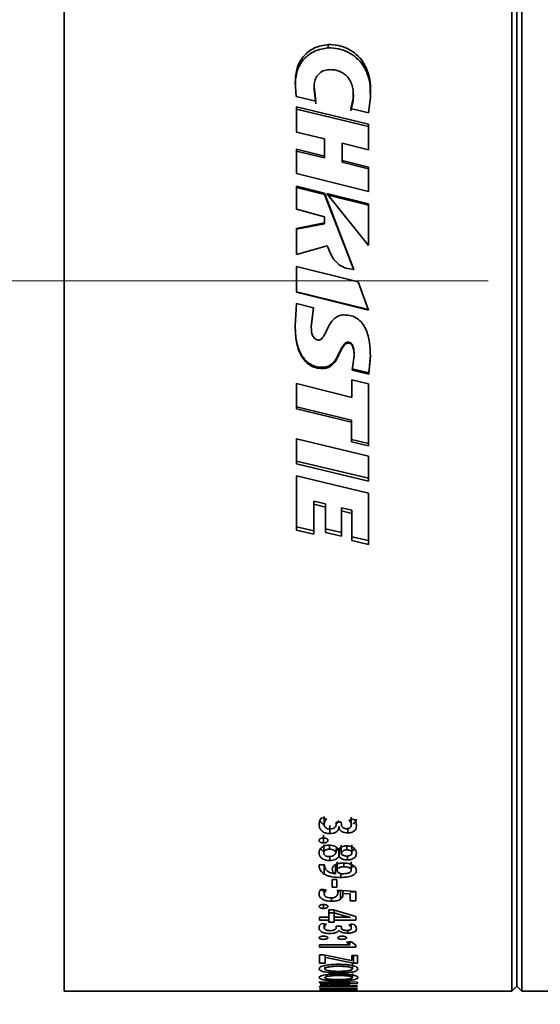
# Model space of a CAD drawing. Header units: millimetres. Extents: x 0 to 1118, y 0 to 864.
# Tile 271 of 339: x 609 to 622, y 709 to 733. Entities that reach past the tile are written whole.
import ezdxf

# ---------------------------------------------------------------- set-up
doc = ezdxf.new("R2010")
doc.units = ezdxf.units.MM
doc.styles.add('SLDTEXTSTYLE0', font='TXT', dxfattribs={"width": 0.605})
doc.dimstyles.new('SLDDIMSTYLE1', dxfattribs={"dimtxt": 3.175, "dimasz": 4.572, "dimexe": 0, "dimexo": 0.0625, "dimgap": 0.79375, "dimtad": 0, "dimtih": 1, "dimtoh": 1, "dimdec": 1, "dimlfac": 4, "dimrnd": 1e-09, "dimzin": 4, "dimdsep": 46, "dimtxsty": 'SLDTEXTSTYLE0', "dimsah": 1, "dimcen": 0.09, "dimadec": 0, "dimazin": 1, "dimtfac": 1, "dimtofl": 0, "dimtmove": 0, "dimatfit": 3, "dimfxl": 1, "dimfrac": 2, "dimtolj": 1, "dimtzin": 12, "dimarcsym": 0})

# ---------------------------------------------------------------- blocks, each defined once
blk = doc.blocks.new('_D_17')
at = {"color": 7, "linetype": 'Continuous', "lineweight": 0}
for p, q in [((688.238, 798.934), (558.151, 798.934)), ((559.751, 798.934), (559.751, 732.534)), ((560.963, 731.806), (559.872, 731.806)), ((559.872, 731.806), (559.872, 726.934)), ((569.452, 731.806), (570.544, 731.806)), ((570.544, 731.806), (570.544, 726.934)), ((559.872, 726.934), (560.963, 726.934)), ((570.544, 726.934), (569.452, 726.934)), ((559.751, 654.934), (559.751, 721.333)), ((688.238, 654.934), (558.151, 654.934))]:
    blk.add_line(p, q, dxfattribs=at)
at = {"color": 7, "linetype": 'Continuous', "lineweight": 18}
for points in [[(559.751, 798.934), (558.989, 794.362), (560.513, 794.362)], [(559.751, 654.934), (560.513, 659.506), (558.989, 659.506)]]:
    blk.add_solid(points, dxfattribs=at)
at = {"color": 7, "linetype": 'Continuous', "lineweight": 18, "char_height": 3.175, "attachment_point": 1, "style": 'SLDTEXTSTYLE0'}
for s, insert in [('576.0', (547.867, 731.026)), ('22.7', (560.963, 731.026)), ('2 PLACES', (549.324, 725.426))]:
    blk.add_mtext(s, dxfattribs=dict(at, insert=insert))
blk = doc.blocks.new('_D_18')
at = {"color": 7, "linetype": 'Continuous', "lineweight": 0}
for p, q in [((620.925, 726.934), (593.076, 726.934)), ((594.676, 726.934), (594.676, 694.098)), ((595.888, 693.37), (594.797, 693.37)), ((594.797, 693.37), (594.797, 688.497)), ((604.377, 693.37), (605.469, 693.37)), ((605.469, 693.37), (605.469, 688.497)), ((594.797, 688.497), (595.888, 688.497)), ((605.469, 688.497), (604.377, 688.497)), ((594.676, 654.934), (594.676, 687.77)), ((688.238, 654.934), (593.076, 654.934))]:
    blk.add_line(p, q, dxfattribs=at)
at = {"color": 7, "linetype": 'Continuous', "lineweight": 18}
for points in [[(594.676, 726.934), (593.914, 722.362), (595.438, 722.362)], [(594.676, 654.934), (595.438, 659.506), (593.914, 659.506)]]:
    blk.add_solid(points, dxfattribs=at)
at = {"color": 7, "linetype": 'Continuous', "lineweight": 18, "char_height": 3.175, "attachment_point": 1, "style": 'SLDTEXTSTYLE0'}
for s, insert in [('288.0', (582.792, 692.59)), ('11.3', (595.888, 692.59))]:
    blk.add_mtext(s, dxfattribs=dict(at, insert=insert))

msp = doc.modelspace()

# ---------------------------------------------------------------- linework, layer by layer
at = {"color": 7, "linetype": 'Continuous', "lineweight": 35}
for p, q in [((610.5508, 709.5587), (610.5508, 744.3087)), ((621.5008, 709.5587), (621.5008, 744.3087)), ((621.6258, 709.6837), (621.6258, 744.1837)), ((621.7508, 709.5587), (621.7508, 744.3087)), ((617.0125, 732.7155), (617.0125, 732.6323)), ((616.2266, 731.4424), (616.2056, 731.802)), ((616.6648, 731.6806), (616.7061, 731.3269)), ((616.6648, 731.6806), (616.6648, 731.6123)), ((616.7061, 731.3269), (616.2266, 731.4424)), ((616.6648, 731.6123), (616.7061, 731.2637)), ((617.6234, 731.3276), (617.6182, 731.4234)), ((617.6283, 731.4241), (617.6283, 731.4896)), ((616.2385, 731.1915), (617.9992, 730.7624)), ((616.2385, 730.5716), (616.2385, 731.1915)), ((617.5615, 731.1489), (617.6234, 731.3917)), ((617.5615, 731.0882), (617.6234, 731.3276)), ((617.6234, 731.3917), (617.6234, 731.3276)), ((618.0417, 731.3587), (617.9944, 731.0392)), ((616.2385, 731.1302), (617.9992, 730.7073)), ((617.9944, 731.0392), (617.5615, 731.1489)), ((617.9992, 730.1395), (617.9992, 730.7624)), ((616.9248, 730.402), (616.2385, 730.5716)), ((616.9249, 729.9837), (616.9248, 730.402)), ((617.3568, 729.8773), (617.3568, 730.3016)), ((617.9992, 730.1395), (617.3568, 730.3016)), ((616.2385, 730.149), (616.9249, 729.9837)), ((616.2385, 729.5542), (616.2385, 730.149)), ((616.2385, 730.1028), (616.9249, 729.9398)), ((616.9249, 729.9837), (616.9249, 729.9398)), ((617.3568, 729.8773), (617.9992, 729.7144)), ((617.3568, 729.8773), (617.3568, 729.835)), ((617.3568, 729.835), (617.9992, 729.6744)), ((617.9992, 729.1139), (616.2385, 729.5542)), ((617.9992, 729.1139), (617.9992, 729.7144)), ((616.2385, 729.2473), (616.9226, 729.0777)), ((616.2385, 728.6821), (616.2385, 729.2473)), ((616.2385, 729.214), (616.9226, 729.0469)), ((616.9226, 729.0777), (617.6348, 727.2077)), ((616.9226, 729.0777), (616.9226, 729.0469)), ((616.9226, 729.0469), (617.6348, 727.2038)), ((616.9764, 729.0668), (617.9992, 728.8119)), ((617.9992, 727.7993), (616.9764, 729.0668)), ((616.9764, 729.0361), (617.9992, 728.7849)), ((617.9992, 727.7993), (617.9992, 728.8119)), ((616.9248, 728.4968), (616.2385, 728.6821)), ((616.2385, 728.2134), (616.9248, 728.35)), ((616.2385, 728.195), (616.9248, 728.3296)), ((616.9248, 728.35), (616.9248, 728.4968)), ((616.9248, 728.35), (616.9248, 728.3296)), ((616.2385, 727.5769), (616.2385, 728.2134)), ((616.9902, 727.7862), (616.2385, 727.5769)), ((616.2385, 727.2855), (617.7426, 726.9087)), ((616.2385, 726.6584), (616.2385, 727.2855)), ((616.2385, 727.2805), (617.5129, 726.9658)), ((617.6348, 727.2077), (617.4414, 727.2436)), ((617.7426, 726.9087), (617.9989, 726.2173)), ((617.9983, 726.2276), (616.2385, 726.6624)), ((617.9983, 726.2173), (616.2385, 726.6584)), ((616.2036, 725.8296), (616.2403, 726.3742)), ((616.2403, 726.3742), (616.6485, 726.2726)), ((616.6485, 726.2821), (616.5966, 725.8118)), ((616.6485, 726.2726), (616.5966, 725.7954)), ((617.9989, 726.2276), (617.9983, 726.2276)), ((617.9989, 726.2173), (617.9983, 726.2173)), ((616.5966, 725.7954), (616.5966, 725.8118)), ((617.4995, 725.4112), (617.4995, 725.4331)), ((617.5976, 724.7462), (617.6444, 725.0956)), ((617.6444, 725.0956), (617.6444, 725.122)), ((618.0428, 725.118), (618.0038, 724.6788)), ((618.0428, 725.0915), (618.0038, 724.6459)), ((616.8724, 724.7863), (616.8724, 724.8172)), ((618.0038, 724.6788), (617.5976, 724.7777)), ((618.0038, 724.6459), (617.5976, 724.7462)), ((618.0038, 724.6459), (618.0038, 724.6788)), ((617.5858, 724.5137), (617.9992, 724.4111)), ((617.5858, 724.0791), (617.5858, 724.5137)), ((616.2385, 723.8033), (616.2385, 724.4222)), ((616.2385, 724.4222), (617.5858, 724.0791)), ((617.9992, 722.8932), (617.9992, 724.4111)), ((617.5854, 723.5219), (616.2385, 723.8484)), ((617.5854, 723.4721), (616.2385, 723.8033)), ((617.5854, 723.5219), (617.5854, 723.4721)), ((617.5854, 722.9939), (617.5854, 723.4721)), ((616.2385, 723.069), (617.9992, 722.6403)), ((616.2385, 722.4602), (616.2385, 723.069)), ((617.9992, 722.9514), (617.5854, 723.0506)), ((617.9992, 722.8932), (617.5854, 722.9939)), ((617.9985, 722.1057), (616.2385, 722.5245)), ((617.9992, 722.0352), (617.9992, 722.6403)), ((617.9985, 722.0352), (616.2385, 722.4602)), ((616.2385, 722.1644), (617.9992, 721.7416)), ((616.2385, 720.8309), (616.2385, 722.1644)), ((617.9985, 722.0352), (617.9985, 722.1057)), ((617.9992, 722.1057), (617.9985, 722.1057)), ((617.9992, 722.0352), (617.9985, 722.0352)), ((616.9427, 721.4773), (616.6587, 721.5449)), ((616.6587, 721.4662), (616.6587, 721.5449)), ((617.9992, 720.4854), (617.9992, 721.7416)), ((616.6587, 720.7324), (616.6587, 721.4662)), ((616.9427, 721.3977), (616.6587, 721.4662)), ((616.9427, 721.3977), (616.9427, 721.4773)), ((616.9427, 720.7792), (616.9427, 721.3977)), ((617.5871, 721.3263), (617.3393, 721.3838)), ((617.3393, 721.3028), (617.3393, 721.3838)), ((617.3393, 720.6864), (617.3393, 721.3028)), ((617.5871, 721.2445), (617.3393, 721.3028)), ((617.5871, 721.2445), (617.5871, 721.3263)), ((617.5871, 720.5814), (617.5871, 721.2445)), ((616.6587, 720.8216), (616.2385, 720.9187)), ((616.6587, 720.7324), (616.2385, 720.8309)), ((617.3393, 720.7763), (616.9427, 720.8678)), ((617.3393, 720.6864), (616.9427, 720.7792)), ((617.9992, 720.5782), (617.5871, 720.6728)), ((617.9992, 720.4854), (617.5871, 720.5814)), ((616.9144, 713.8295), (616.9144, 713.6382)), ((616.9696, 713.7699), (616.8465, 713.7951)), ((617.051, 713.6068), (617.051, 713.4122)), ((617.3327, 713.6937), (617.2092, 713.6937)), ((617.2092, 713.6432), (617.2092, 713.6937)), ((617.2765, 713.5872), (617.2765, 713.5364)), ((617.3329, 713.6449), (617.3327, 713.6937)), ((617.6383, 713.7659), (617.5186, 713.7409)), ((617.5767, 713.8143), (617.5767, 713.6228)), ((616.8961, 713.3816), (616.8961, 713.1837)), ((617.2738, 713.5841), (617.2738, 713.5364)), ((617.2738, 713.5364), (617.2765, 713.5364)), ((617.4904, 713.5338), (617.4904, 713.4281)), ((616.9017, 712.938), (616.9017, 713.1394)), ((617.0462, 713.0298), (617.0462, 713.1269)), ((617.3282, 712.9282), (617.3282, 713.1297)), ((617.4685, 713.0153), (617.4685, 713.1119)), ((617.5894, 712.938), (617.5894, 713.1394)), ((617.2031, 712.9488), (617.2031, 713.0494)), ((617.2634, 713.0301), (617.2593, 713.0302)), ((617.2745, 713.05), (617.2745, 712.8473)), ((617.2786, 713.0501), (617.3118, 713.0206)), ((617.2786, 713.0501), (617.2786, 712.8474)), ((616.9233, 712.6491), (616.7901, 712.6492)), ((616.7901, 712.6492), (616.7929, 712.5925)), ((616.915, 712.6289), (616.915, 712.42)), ((616.9218, 712.6491), (616.9218, 712.634)), ((616.9261, 712.5972), (616.9233, 712.6491)), ((617.049, 712.8538), (617.049, 712.753)), ((617.1872, 712.6396), (617.1872, 712.431)), ((617.2313, 712.5163), (617.2313, 712.7237)), ((617.2745, 712.8473), (617.2786, 712.8474)), ((617.3939, 712.6005), (617.3939, 712.6925)), ((617.4808, 712.8631), (617.4808, 712.7684)), ((617.5771, 712.5164), (617.5771, 712.7238)), ((617.1872, 712.431), (617.1858, 712.4294)), ((617.1872, 712.5606), (617.2485, 712.5558)), ((617.3228, 712.4432), (617.3228, 712.34)), ((617.2193, 712.2904), (617.1066, 712.2904)), ((617.1066, 712.1041), (617.1066, 712.2904)), ((617.2193, 712.1041), (617.2193, 712.2904)), ((616.961, 712.0347), (616.8381, 712.0523)), ((616.9144, 712.0414), (616.9144, 711.9346)), ((617.1066, 712.1041), (617.2193, 712.1041)), ((617.6895, 711.9974), (617.2381, 712.0276)), ((617.2381, 712.0276), (617.2464, 711.9651)), ((617.3152, 712.0291), (617.3152, 711.8115)), ((617.3679, 711.9505), (617.5513, 711.9374)), ((617.3718, 712.0187), (617.3718, 711.918)), ((617.5513, 711.989), (617.6895, 711.989)), ((617.5513, 711.7709), (617.5513, 711.9374)), ((617.6895, 711.7709), (617.6895, 711.9974)), ((616.8961, 711.6771), (616.8961, 711.5816)), ((617.0901, 711.843), (617.0901, 711.7576)), ((617.5513, 711.7709), (617.6895, 711.7709)), ((617.1383, 711.5492), (617.0303, 711.5492)), ((617.0303, 711.3658), (617.0303, 711.5492)), ((617.0303, 711.4707), (617.1558, 711.4707)), ((617.6895, 711.3835), (617.1383, 711.5492)), ((617.1558, 711.4752), (617.1558, 711.5492)), ((617.1558, 711.4752), (617.1558, 711.5199)), ((617.1558, 711.4752), (617.1585, 711.4746)), ((617.1558, 711.3658), (617.1558, 711.4752)), ((617.1585, 711.4746), (617.1585, 711.5492)), ((617.1585, 711.4746), (617.4013, 711.4007)), ((616.8016, 711.2949), (616.8016, 711.3658)), ((617.0303, 711.3658), (616.8016, 711.3658)), ((616.8016, 711.2949), (617.0303, 711.2949)), ((616.9696, 711.1959), (616.8465, 711.2123)), ((616.9144, 711.2145), (616.9144, 711.1109)), ((617.0303, 711.2949), (617.0303, 711.3658)), ((617.0303, 711.245), (617.0303, 711.2949)), ((617.0303, 711.245), (617.1558, 711.245)), ((617.3973, 711.3658), (617.1558, 711.3658)), ((617.1558, 711.2949), (617.1558, 711.3658)), ((617.1558, 711.245), (617.1558, 711.2949)), ((617.1558, 711.2949), (617.6895, 711.2949)), ((617.4013, 711.4007), (617.5513, 711.3658)), ((617.6383, 711.1933), (617.5186, 711.1771)), ((617.5513, 711.3658), (617.5513, 711.3633)), ((617.5767, 711.2149), (617.5767, 711.101)), ((617.6895, 711.2949), (617.6895, 711.3835)), ((617.3327, 711.1466), (617.2092, 711.1466)), ((617.2092, 711.1141), (617.2092, 711.1466)), ((617.2738, 711.0458), (617.2765, 711.0459)), ((617.3329, 711.1152), (617.3327, 711.1466)), ((617.4904, 711.0442), (617.4904, 710.9773)), ((617.583, 710.7653), (617.4559, 710.7548)), ((617.4559, 710.7548), (617.5379, 710.6959)), ((617.5379, 710.7834), (617.5379, 710.6959)), ((617.6895, 710.6872), (617.583, 710.7653)), ((617.5379, 710.6949), (616.8016, 710.6949)), ((616.8016, 710.6376), (616.8016, 710.6949)), ((616.8016, 710.6376), (617.6895, 710.6376)), ((617.5379, 710.6949), (617.5379, 710.6959)), ((617.6895, 710.6376), (617.6895, 710.6872)), ((616.8937, 710.4475), (616.8016, 710.4475)), ((616.8016, 710.2407), (616.8016, 710.4475)), ((616.8016, 710.2407), (616.9398, 710.2407)), ((617.5853, 710.3047), (616.8937, 710.4475)), ((616.9398, 710.438), (616.9398, 710.3777)), ((616.9398, 710.3777), (616.9453, 710.3777)), ((616.9398, 710.2407), (616.9398, 710.3777)), ((616.9453, 710.3777), (617.6301, 710.2426)), ((617.5894, 710.3047), (617.5853, 710.3047)), ((617.7276, 710.4342), (617.5894, 710.4342)), ((617.5894, 710.3047), (617.5894, 710.4342)), ((617.6033, 710.1033), (617.6033, 710.2312)), ((617.6301, 710.4342), (617.6301, 710.2426)), ((617.6301, 710.2426), (617.7276, 710.2426)), ((617.7276, 710.2426), (617.7276, 710.4342)), ((616.9261, 710.1033), (616.9261, 710.1543)), ((617.6033, 709.8895), (617.6033, 709.9874)), ((617.7264, 709.7796), (616.8016, 709.7896)), ((616.8016, 709.7646), (616.8016, 709.7896)), ((616.8016, 709.7646), (617.1725, 709.7615)), ((617.2068, 709.7447), (616.8125, 709.7271)), ((617.1725, 709.7615), (617.5652, 709.759)), ((617.5652, 709.7585), (617.2068, 709.7447)), ((617.3532, 709.7284), (617.7264, 709.7457)), ((617.5652, 709.759), (617.5652, 709.7585)), ((617.7264, 709.7457), (617.7264, 709.7796)), ((610.5508, 709.5587), (616.8016, 709.5587)), ((617.1781, 709.6772), (616.8016, 709.6752)), ((616.8016, 709.6569), (616.8016, 709.6752)), ((616.8016, 709.6569), (617.7264, 709.6627)), ((617.7276, 709.6151), (616.8016, 709.6151)), ((616.8016, 709.5798), (616.9398, 709.5798)), ((617.7276, 709.5739), (616.8016, 709.5739)), ((616.8016, 709.5595), (616.8016, 709.5739)), ((616.8016, 709.5595), (616.9398, 709.5595)), ((617.7276, 709.5587), (616.8016, 709.5587)), ((616.8016, 709.5587), (616.8016, 709.5587)), ((616.8125, 709.7094), (617.2122, 709.6923)), ((616.9398, 709.6151), (616.9398, 709.6027)), ((616.9398, 709.6027), (617.7276, 709.6027)), ((616.9398, 709.5798), (616.9398, 709.6027)), ((616.9398, 709.5739), (616.9398, 709.5678)), ((616.9398, 709.5595), (616.9398, 709.5678)), ((616.9398, 709.5678), (617.2087, 709.5678)), ((617.0329, 709.7167), (617.3532, 709.7284)), ((617.0329, 709.7162), (617.0329, 709.7167)), ((617.3545, 709.7041), (617.0329, 709.7162)), ((617.5652, 709.6785), (617.1781, 709.6772)), ((617.2087, 709.5739), (617.2087, 709.5678)), ((617.2087, 709.56), (617.2087, 709.5678)), ((617.2087, 709.56), (617.3459, 709.56)), ((617.2122, 709.6923), (617.5652, 709.679)), ((617.3459, 709.5739), (617.3459, 709.5678)), ((617.3459, 709.56), (617.3459, 709.5678)), ((617.3459, 709.5678), (617.5894, 709.5678)), ((617.7264, 709.6881), (617.3545, 709.7041)), ((617.5652, 709.679), (617.5652, 709.6785)), ((617.5894, 709.5739), (617.5894, 709.5678)), ((617.5894, 709.5598), (617.5894, 709.5678)), ((617.5894, 709.5598), (617.7276, 709.5598)), ((617.7276, 709.5598), (617.7276, 709.5739)), ((617.7276, 709.5587), (621.5008, 709.5587)), ((621.5008, 709.5587), (621.6258, 709.6837)), ((621.6258, 709.6837), (621.7508, 709.5587)), ((621.7508, 709.5587), (623.949, 709.5587))]:
    msp.add_line(p, q, dxfattribs=at)
at = {"color": 7, "linetype": 'Continuous', "lineweight": 18}
msp.add_line((616.7929, 712.6492), (616.7929, 712.5925), dxfattribs=at)
at = {"color": 7, "linetype": 'Continuous', "lineweight": 35}
for points, knots in [([(616.2056, 731.802), (616.213, 731.9134), (616.228, 732.1361), (616.3932, 732.4356), (616.6675, 732.6562), (616.8976, 732.6957), (617.0125, 732.7155)], [0, 0, 0, 0, 0.2503978, 0.5003628, 0.7504243, 1, 1, 1, 1]), ([(616.2056, 731.7319), (616.2131, 731.8418), (616.228, 732.0617), (616.3939, 732.3572), (616.6683, 732.5741), (616.8977, 732.6129), (617.0125, 732.6323)], [0, 0, 0, 0, 0.2488614, 0.4980041, 0.7486514, 1, 1, 1, 1]), ([(617.0125, 732.7155), (617.0961, 732.7108), (617.2634, 732.7013), (617.5005, 732.6151), (617.7071, 732.4776), (617.8675, 732.2917), (617.9756, 732.0748), (618.0586, 731.7632), (618.0485, 731.5205), (618.0417, 731.3587)], [0, 0, 0, 0, 0.1250251, 0.2501307, 0.3751161, 0.5001339, 0.6251854, 0.7502691, 1, 1, 1, 1]), ([(617.0125, 732.6323), (617.0961, 732.6276), (617.2632, 732.6184), (617.5002, 732.5336), (617.7067, 732.3981), (617.8676, 732.2149), (617.9745, 732.0009), (618.0439, 731.7626), (618.039, 731.5946), (618.0364, 731.5063)], [0, 0, 0, 0, 0.14177481, 0.28341693, 0.42449158, 0.56507511, 0.70525484, 0.84520548, 1, 1, 1, 1]), ([(616.9568, 732.0882), (616.9343, 732.0822), (616.8894, 732.0704), (616.8101, 732.0228), (616.731, 731.9393), (616.674, 731.8147), (616.6679, 731.7253), (616.6648, 731.6806)], [0, 0, 0, 0, 0.1251333, 0.2503577, 0.4999238, 0.749811, 1, 1, 1, 1]), ([(617.6234, 731.3917), (617.626, 731.4859), (617.6299, 731.6272), (617.5664, 731.8049), (617.4879, 731.9234), (617.3781, 732.0171), (617.246, 732.0773), (617.1015, 732.1048), (617.005, 732.0937), (616.9568, 732.0882)], [0, 0, 0, 0, 0.2497357, 0.3748679, 0.4999023, 0.6248874, 0.7498904, 0.8749343, 1, 1, 1, 1]), ([(617.4414, 727.2436), (617.3852, 727.2679), (617.2731, 727.3165), (617.1018, 727.4988), (617.035, 727.6709), (616.9902, 727.7862)], [0, 0, 0, 0, 0.2492971, 0.4966118, 1, 1, 1, 1]), ([(616.782, 725.4828), (616.7917, 725.4838), (616.8112, 725.4858), (616.8453, 725.5057), (616.9413, 725.6165), (616.9933, 725.7876), (617.1012, 725.9491), (617.1829, 726.0325), (617.2874, 726.0899), (617.3651, 726.0962), (617.404, 726.0993)], [0, 0, 0, 0, 0.0311897, 0.062414, 0.1248232, 0.5003443, 0.6255205, 0.75049, 0.8752087, 1, 1, 1, 1]), ([(617.404, 726.0993), (617.4603, 726.0958), (617.5729, 726.0886), (617.7267, 726.0168), (617.8498, 725.899), (617.9625, 725.7033), (618.0318, 725.4257), (618.0392, 725.2029), (618.0428, 725.0915)], [0, 0, 0, 0, 0.1250928, 0.250185, 0.3694825, 0.5003707, 0.7499799, 1, 1, 1, 1]), ([(616.8724, 724.8172), (616.8141, 724.8213), (616.6978, 724.8294), (616.5402, 724.9055), (616.4134, 725.0251), (616.2941, 725.2221), (616.2164, 725.5035), (616.2079, 725.7315), (616.2036, 725.8455)], [0, 0, 0, 0, 0.1262543, 0.2522043, 0.3721471, 0.5025907, 0.7512331, 1, 1, 1, 1]), ([(616.8724, 724.7863), (616.8141, 724.7904), (616.6976, 724.7987), (616.5399, 724.8761), (616.4132, 724.9975), (616.294, 725.1975), (616.2163, 725.4827), (616.2079, 725.7139), (616.2036, 725.8296)], [0, 0, 0, 0, 0.1250973, 0.25019609, 0.36981439, 0.50039746, 0.75000058, 1, 1, 1, 1]), ([(616.5966, 725.7954), (616.6005, 725.7273), (616.6055, 725.6411), (616.6538, 725.5517), (616.6878, 725.5141), (616.7314, 725.4876), (616.7651, 725.4844), (616.782, 725.4828)], [0, 0, 0, 0, 0.4992507, 0.6313293, 0.7499731, 0.8749966, 1, 1, 1, 1]), ([(617.4995, 725.4331), (617.4896, 725.4323), (617.47, 725.4306), (617.4343, 725.4133), (617.3302, 725.3091), (617.266, 725.1005), (617.1277, 724.9086), (616.9903, 724.8273), (616.9117, 724.8206), (616.8724, 724.8172)], [0, 0, 0, 0, 0.0314995, 0.0629345, 0.1254545, 0.4998465, 0.7488924, 0.8742324, 1, 1, 1, 1]), ([(617.4995, 725.4112), (617.4896, 725.4103), (617.47, 725.4087), (617.4342, 725.391), (617.3299, 725.285), (617.2662, 725.0741), (617.1281, 724.8794), (616.9905, 724.7966), (616.9118, 724.7898), (616.8724, 724.7863)], [0, 0, 0, 0, 0.0312761, 0.0625582, 0.1250262, 0.5008379, 0.7502677, 0.8751154, 1, 1, 1, 1]), ([(617.6444, 725.122), (617.6429, 725.1856), (617.6409, 725.2666), (617.6105, 725.3569), (617.5896, 725.3914), (617.5675, 725.4126), (617.5467, 725.4248), (617.5236, 725.432), (617.5075, 725.4327), (617.4995, 725.4331)], [0, 0, 0, 0, 0.4981342, 0.6345617, 0.7479618, 0.812152, 0.8736707, 0.9367755, 1, 1, 1, 1]), ([(617.6444, 725.0956), (617.6429, 725.1601), (617.6409, 725.2422), (617.6105, 725.3338), (617.5896, 725.3688), (617.5676, 725.3903), (617.5467, 725.4028), (617.5236, 725.4101), (617.5075, 725.4108), (617.4995, 725.4112)], [0, 0, 0, 0, 0.49987569, 0.63656411, 0.74992594, 0.81383452, 0.87494788, 0.93745085, 1, 1, 1, 1]), ([(616.8465, 713.7951), (616.8292, 713.7691), (616.7945, 713.717), (616.7908, 713.661), (616.7889, 713.633)], [0, 0, 0, 0, 0.49940724, 1, 1, 1, 1]), ([(616.7889, 713.633), (616.7912, 713.6069), (616.7957, 713.5548), (616.8324, 713.493), (616.8838, 713.4529), (616.9326, 713.4295), (616.99, 713.4147), (617.0306, 713.4131), (617.051, 713.4122)], [0, 0, 0, 0, 0.25030136, 0.49976711, 0.62489588, 0.74990527, 0.87491897, 1, 1, 1, 1]), ([(616.8116, 713.7327), (616.8212, 713.7136), (616.8371, 713.6821), (616.8782, 713.6501), (616.905, 713.6385), (616.9151, 713.6341)], [0, 0, 0, 0, 0.4918573, 0.8071766, 1, 1, 1, 1]), ([(616.9144, 713.6382), (616.9173, 713.6612), (616.9231, 713.707), (616.9541, 713.7489), (616.9696, 713.7699)], [0, 0, 0, 0, 0.4999934, 1, 1, 1, 1]), ([(617.0577, 713.5232), (617.0469, 713.5235), (617.0254, 713.524), (616.9945, 713.5317), (616.9678, 713.5435), (616.9382, 713.5638), (616.9186, 713.5968), (616.9158, 713.6244), (616.9144, 713.6382)], [0, 0, 0, 0, 0.1256726, 0.2486371, 0.3787288, 0.5004538, 0.7496497, 1, 1, 1, 1]), ([(617.2092, 713.6432), (617.2089, 713.6359), (617.2084, 713.6214), (617.1988, 713.5932), (617.1807, 713.5664), (617.1522, 713.544), (617.1141, 713.5279), (617.0803, 713.5251), (617.0577, 713.5232)], [0, 0, 0, 0, 0.1254176, 0.2507437, 0.5007604, 0.6258161, 0.7509241, 1, 1, 1, 1]), ([(617.2092, 713.6498), (617.2235, 713.6598), (617.2557, 713.6825), (617.2673, 713.7125), (617.2738, 713.7292)], [0, 0, 0, 0, 0.4424217, 1, 1, 1, 1]), ([(617.462, 713.5316), (617.4518, 713.5322), (617.4315, 713.5335), (617.4031, 713.5411), (617.3787, 713.5532), (617.3561, 713.575), (617.3368, 713.6056), (617.3342, 713.6318), (617.3329, 713.6449)], [0, 0, 0, 0, 0.12519177, 0.25008344, 0.37496284, 0.49995504, 0.74998532, 1, 1, 1, 1]), ([(617.5767, 713.6228), (617.5757, 713.6117), (617.5737, 713.5898), (617.5575, 713.5634), (617.5339, 713.5473), (617.5122, 713.5381), (617.4878, 713.5323), (617.4706, 713.5318), (617.462, 713.5316)], [0, 0, 0, 0, 0.2516456, 0.4976908, 0.6256028, 0.7499635, 0.8752385, 1, 1, 1, 1]), ([(617.4904, 713.4281), (617.4984, 713.4282), (617.5145, 713.4284), (617.5463, 713.4319), (617.5845, 713.4407), (617.6241, 713.4586), (617.6669, 713.4893), (617.6967, 713.5383), (617.7004, 713.5794), (617.7022, 713.5999)], [0, 0, 0, 0, 0.062664, 0.1253021, 0.2503157, 0.375344, 0.5004202, 0.7497134, 1, 1, 1, 1]), ([(617.5186, 713.7409), (617.535, 713.7221), (617.5673, 713.6852), (617.5736, 713.6433), (617.5767, 713.6228)], [0, 0, 0, 0, 0.5091542, 1, 1, 1, 1]), ([(617.614, 713.6495), (617.617, 713.6507), (617.6333, 713.6576), (617.6659, 713.6833), (617.6923, 713.7211), (617.6958, 713.7515), (617.6969, 713.7616)], [0, 0, 0, 0, 0.053462, 0.2913379, 0.7634671, 1, 1, 1, 1]), ([(617.7022, 713.5999), (617.6999, 713.6288), (617.6954, 713.6865), (617.6573, 713.7394), (617.6383, 713.7659)], [0, 0, 0, 0, 0.5006559, 1, 1, 1, 1]), ([(617.051, 713.4122), (617.078, 713.4139), (617.1185, 713.4164), (617.1676, 713.4313), (617.2103, 713.452), (617.2531, 713.4864), (617.2669, 713.5197), (617.2738, 713.5364)], [0, 0, 0, 0, 0.2498399, 0.3747352, 0.5003081, 0.7500702, 1, 1, 1, 1]), ([(617.2765, 713.5364), (617.2854, 713.5217), (617.3031, 713.4925), (617.3506, 713.4558), (617.4163, 713.4317), (617.4657, 713.4293), (617.4904, 713.4281)], [0, 0, 0, 0, 0.250584, 0.5004073, 0.7500719, 1, 1, 1, 1]), ([(616.8961, 713.308), (616.8892, 713.3077), (616.8755, 713.3073), (616.8554, 713.3042), (616.8366, 713.2989), (616.8199, 713.2912), (616.806, 713.2817), (616.7924, 713.2667), (616.7903, 713.2541), (616.7889, 713.2456)], [0, 0, 0, 0, 0.1252638, 0.2503832, 0.3757221, 0.5005398, 0.6280273, 0.7505947, 1, 1, 1, 1]), ([(616.7889, 713.2456), (616.7902, 713.237), (616.7922, 713.2243), (616.8057, 713.2094), (616.8195, 713.2), (616.8363, 713.1924), (616.8617, 713.1855), (616.8823, 713.1844), (616.8961, 713.1837)], [0, 0, 0, 0, 0.2496546, 0.3725985, 0.49992, 0.6250795, 0.7503052, 1, 1, 1, 1]), ([(617.027, 713.1286), (617.0086, 713.1278), (616.9719, 713.1264), (616.9206, 713.1132), (616.8766, 713.093), (616.8285, 713.0593), (616.7957, 713.0064), (616.7912, 712.963), (616.7889, 712.9413)], [0, 0, 0, 0, 0.125061, 0.2500768, 0.3751636, 0.5002966, 0.7496472, 1, 1, 1, 1]), ([(617.0033, 713.2455), (617.0029, 713.2497), (617.002, 713.2582), (616.9962, 713.2705), (616.9862, 713.2817), (616.9724, 713.2913), (616.9557, 713.2989), (616.9306, 713.3061), (616.9099, 713.3072), (616.8961, 713.308)], [0, 0, 0, 0, 0.12520491, 0.25022702, 0.37445386, 0.5002437, 0.62477285, 0.75034993, 1, 1, 1, 1]), ([(616.8961, 713.1837), (616.903, 713.1839), (616.9168, 713.1843), (616.937, 713.1873), (616.9562, 713.1921), (616.9728, 713.1998), (616.9867, 713.2092), (617, 713.2242), (617.002, 713.237), (617.0033, 713.2455)], [0, 0, 0, 0, 0.12529409, 0.25045769, 0.37614795, 0.50067476, 0.62576247, 0.75083828, 1, 1, 1, 1]), ([(617.2593, 713.0302), (617.2539, 713.037), (617.2432, 713.0507), (617.2156, 713.0761), (617.1716, 713.1039), (617.1026, 713.1252), (617.0522, 713.1274), (617.027, 713.1286)], [0, 0, 0, 0, 0.1253643, 0.2506607, 0.5005061, 0.7500064, 1, 1, 1, 1]), ([(617.4616, 713.1124), (617.451, 713.1122), (617.4297, 713.1117), (617.3884, 713.1054), (617.3406, 713.0907), (617.2943, 713.0636), (617.2737, 713.0412), (617.2634, 713.0301)], [0, 0, 0, 0, 0.1252272, 0.2503547, 0.5000182, 0.7498046, 1, 1, 1, 1]), ([(617.7022, 712.933), (617.6998, 712.9543), (617.695, 712.9967), (617.6569, 713.047), (617.6099, 713.0797), (617.5656, 713.0984), (617.5151, 713.1098), (617.4794, 713.1116), (617.4616, 713.1124)], [0, 0, 0, 0, 0.2501208, 0.499604, 0.6277743, 0.7497952, 0.8748301, 1, 1, 1, 1]), ([(616.7889, 712.9413), (616.7912, 712.9184), (616.7957, 712.8726), (616.8355, 712.8191), (616.8869, 712.7851), (616.9358, 712.7663), (616.9909, 712.7551), (617.0296, 712.7537), (617.049, 712.753)], [0, 0, 0, 0, 0.25022293, 0.49958965, 0.6273968, 0.74971237, 0.87479648, 1, 1, 1, 1]), ([(616.8269, 713.0442), (616.8335, 713.0341), (616.8473, 713.0133), (616.8767, 712.9938), (616.8975, 712.9863), (616.9017, 712.9847)], [0, 0, 0, 0, 0.4290962, 0.8850919, 1, 1, 1, 1]), ([(616.9017, 712.938), (616.9034, 712.9498), (616.9061, 712.9675), (616.9221, 712.9892), (616.9398, 713.0036), (616.9621, 713.0153), (616.988, 713.024), (617.0165, 713.0293), (617.0363, 713.0297), (617.0462, 713.0298)], [0, 0, 0, 0, 0.2497082, 0.3771431, 0.4997825, 0.625655, 0.7498941, 0.8748545, 1, 1, 1, 1]), ([(617.0351, 712.8482), (617.0161, 712.8494), (616.9876, 712.8513), (616.9551, 712.8632), (616.9281, 712.8788), (616.9108, 712.8993), (616.903, 712.9212), (616.9021, 712.9324), (616.9017, 712.938)], [0, 0, 0, 0, 0.2492693, 0.3733341, 0.4996937, 0.7490832, 0.8743478, 1, 1, 1, 1]), ([(617.2031, 712.9488), (617.1891, 712.9241), (617.1717, 712.8931), (617.1265, 712.8655), (617.0895, 712.8516), (617.0569, 712.8495), (617.0351, 712.8482)], [0, 0, 0, 0, 0.4993419, 0.6261856, 0.7502722, 1, 1, 1, 1]), ([(617.0462, 713.0298), (617.0649, 713.0287), (617.1023, 713.0264), (617.1504, 713.0072), (617.1784, 712.9847), (617.1945, 712.9646), (617.2002, 712.9541), (617.2031, 712.9488)], [0, 0, 0, 0, 0.2496291, 0.4991129, 0.7491086, 0.8745159, 1, 1, 1, 1]), ([(617.2133, 712.9976), (617.2223, 713.0025), (617.2403, 713.0121), (617.2596, 713.0305), (617.2696, 713.0435), (617.2745, 713.05)], [0, 0, 0, 0, 0.3335376, 0.6669358, 1, 1, 1, 1]), ([(617.3282, 712.9282), (617.3401, 712.949), (617.3551, 712.9752), (617.3926, 712.9992), (617.4154, 713.0084), (617.4411, 713.0142), (617.4594, 713.0149), (617.4685, 713.0153)], [0, 0, 0, 0, 0.4987976, 0.6278265, 0.7493606, 0.8745728, 1, 1, 1, 1]), ([(617.463, 712.8624), (617.4473, 712.8633), (617.4159, 712.8653), (617.3754, 712.8807), (617.3447, 712.9021), (617.3337, 712.9195), (617.3282, 712.9282)], [0, 0, 0, 0, 0.2499149, 0.4994156, 0.7496266, 1, 1, 1, 1]), ([(617.5894, 712.938), (617.588, 712.928), (617.5858, 712.9127), (617.5722, 712.8942), (617.5508, 712.8786), (617.521, 712.8684), (617.4884, 712.8628), (617.4715, 712.8625), (617.463, 712.8624)], [0, 0, 0, 0, 0.2499405, 0.3792762, 0.5001508, 0.7495089, 0.8746862, 1, 1, 1, 1]), ([(617.4685, 713.0153), (617.4852, 713.0143), (617.5103, 713.0128), (617.5396, 713.003), (617.5584, 712.9933), (617.5732, 712.9812), (617.5863, 712.9629), (617.5882, 712.9479), (617.5894, 712.938)], [0, 0, 0, 0, 0.24930895, 0.37486255, 0.49971621, 0.62142398, 0.7499366, 1, 1, 1, 1]), ([(617.4808, 712.7684), (617.4976, 712.769), (617.531, 712.7701), (617.5779, 712.7815), (617.6186, 712.7986), (617.6643, 712.8272), (617.6958, 712.8741), (617.7001, 712.9133), (617.7022, 712.933)], [0, 0, 0, 0, 0.1250822, 0.2501085, 0.3752623, 0.5003714, 0.7496615, 1, 1, 1, 1]), ([(617.5838, 712.9889), (617.5952, 712.9933), (617.6203, 713.003), (617.6484, 713.0182), (617.6568, 713.0309), (617.6592, 713.0346)], [0, 0, 0, 0, 0.37292039, 0.8209976, 1, 1, 1, 1]), ([(617.049, 712.753), (617.0737, 712.7542), (617.1231, 712.7566), (617.1899, 712.7771), (617.2425, 712.8082), (617.2639, 712.8343), (617.2745, 712.8473)], [0, 0, 0, 0, 0.2500554, 0.4996342, 0.7497307, 1, 1, 1, 1]), ([(617.3843, 712.6936), (617.3482, 712.6918), (617.2939, 712.6891), (617.2283, 712.6712), (617.1853, 712.6523), (617.1503, 712.6287), (617.1163, 712.5922), (617.111, 712.5617), (617.1076, 712.5414)], [0, 0, 0, 0, 0.24979127, 0.37519316, 0.50014153, 0.62509093, 0.75046558, 1, 1, 1, 1]), ([(617.2786, 712.8474), (617.2894, 712.8365), (617.311, 712.8149), (617.3582, 712.7889), (617.4166, 712.7717), (617.4594, 712.7695), (617.4808, 712.7684)], [0, 0, 0, 0, 0.2504564, 0.5003457, 0.750254, 1, 1, 1, 1]), ([(617.702, 712.5116), (617.6978, 712.5352), (617.6915, 712.5706), (617.653, 712.6133), (617.6131, 712.6412), (617.564, 712.6638), (617.4898, 712.6872), (617.4265, 712.691), (617.3843, 712.6936)], [0, 0, 0, 0, 0.2497377, 0.3752029, 0.5001336, 0.6253699, 0.7505643, 1, 1, 1, 1]), ([(616.7929, 712.5925), (616.8001, 712.5605), (616.8144, 712.4967), (616.8815, 712.4456), (616.915, 712.42)], [0, 0, 0, 0, 0.5006373, 1, 1, 1, 1]), ([(616.915, 712.42), (616.943, 712.4067), (616.9992, 712.38), (617.1367, 712.3468), (617.2484, 712.3427), (617.3228, 712.34)], [0, 0, 0, 0, 0.25008107, 0.50043633, 1, 1, 1, 1]), ([(616.9924, 712.4937), (616.9748, 712.5095), (616.9396, 712.5412), (616.9306, 712.5785), (616.9261, 712.5972)], [0, 0, 0, 0, 0.49961591, 1, 1, 1, 1]), ([(617.1858, 712.4294), (617.1481, 712.4351), (617.0729, 712.4466), (617.0192, 712.478), (616.9924, 712.4937)], [0, 0, 0, 0, 0.5006172, 1, 1, 1, 1]), ([(617.1076, 712.5414), (617.1107, 712.5208), (617.1153, 712.4898), (617.1484, 712.4527), (617.1743, 712.4382), (617.1872, 712.431)], [0, 0, 0, 0, 0.4994639, 0.749783, 1, 1, 1, 1]), ([(617.2313, 712.5163), (617.2333, 712.5279), (617.2363, 712.5453), (617.2565, 712.5659), (617.285, 712.5829), (617.3225, 712.5941), (617.3628, 712.5995), (617.3835, 712.6002), (617.3939, 712.6005)], [0, 0, 0, 0, 0.2495797, 0.3748867, 0.4998641, 0.7492683, 0.8745721, 1, 1, 1, 1]), ([(617.3049, 712.4348), (617.2935, 712.4396), (617.2707, 712.4492), (617.2471, 712.4695), (617.2362, 712.4885), (617.2321, 712.5043), (617.2315, 712.5123), (617.2313, 712.5163)], [0, 0, 0, 0, 0.2496731, 0.499558, 0.7494508, 0.8747007, 1, 1, 1, 1]), ([(617.353, 712.4294), (617.3447, 712.4295), (617.3281, 712.4298), (617.3126, 712.4331), (617.3049, 712.4348)], [0, 0, 0, 0, 0.5010813, 1, 1, 1, 1]), ([(617.3228, 712.34), (617.369, 712.3414), (617.4613, 712.3442), (617.5697, 712.3702), (617.6392, 712.4036), (617.6899, 712.447), (617.6972, 712.4858), (617.702, 712.5116)], [0, 0, 0, 0, 0.2504589, 0.5001704, 0.6254225, 0.7506039, 1, 1, 1, 1]), ([(617.577, 712.5163), (617.5761, 712.5092), (617.5741, 712.4949), (617.5599, 712.475), (617.5356, 712.4581), (617.4925, 712.4423), (617.4301, 712.4308), (617.3787, 712.4299), (617.353, 712.4294)], [0, 0, 0, 0, 0.12512184, 0.25009354, 0.36976872, 0.49991568, 0.74973581, 1, 1, 1, 1]), ([(617.3939, 712.6005), (617.4159, 712.5996), (617.46, 712.5978), (617.5113, 712.5844), (617.5442, 712.5678), (617.563, 712.5523), (617.5725, 712.5377), (617.5762, 712.5255), (617.5768, 712.5193), (617.5771, 712.5163)], [0, 0, 0, 0, 0.2501125, 0.4994983, 0.624673, 0.7497036, 0.8746658, 0.9373252, 1, 1, 1, 1]), ([(617.5627, 712.5834), (617.5704, 712.5852), (617.5993, 712.5916), (617.6267, 712.6049), (617.6406, 712.6171), (617.6425, 712.6187)], [0, 0, 0, 0, 0.2407131, 0.9006263, 1, 1, 1, 1]), ([(616.8381, 712.0523), (616.8233, 712.0328), (616.7938, 711.9937), (616.7905, 711.9524), (616.7889, 711.9318)], [0, 0, 0, 0, 0.4996293, 1, 1, 1, 1]), ([(616.7889, 711.9318), (616.7919, 711.91), (616.7981, 711.8666), (616.8468, 711.8171), (616.908, 711.7869), (616.9631, 711.7698), (617.0252, 711.7595), (617.0685, 711.7582), (617.0901, 711.7576)], [0, 0, 0, 0, 0.2501591, 0.4993331, 0.6245019, 0.7496217, 0.8747714, 1, 1, 1, 1]), ([(616.8391, 712.0522), (616.8464, 712.0438), (616.8623, 712.0257), (616.8928, 712.0107), (616.9127, 712.0047), (616.9144, 712.0042)], [0, 0, 0, 0, 0.439196, 0.954047, 1, 1, 1, 1]), ([(616.9144, 711.9346), (616.9166, 711.9518), (616.921, 711.9863), (616.9477, 712.0185), (616.961, 712.0347)], [0, 0, 0, 0, 0.50010086, 1, 1, 1, 1]), ([(617.0778, 711.8379), (617.0541, 711.8393), (617.0185, 711.8414), (616.9782, 711.8544), (616.9468, 711.8719), (616.9198, 711.8989), (616.9162, 711.9227), (616.9144, 711.9346)], [0, 0, 0, 0, 0.24945681, 0.37501354, 0.49994071, 0.74981569, 1, 1, 1, 1]), ([(617.2464, 711.9651), (617.2453, 711.9506), (617.2431, 711.9217), (617.2251, 711.8862), (617.1935, 711.8621), (617.161, 711.8478), (617.1209, 711.839), (617.0922, 711.8383), (617.0778, 711.8379)], [0, 0, 0, 0, 0.2504951, 0.500311, 0.6252893, 0.7501685, 0.8749646, 1, 1, 1, 1]), ([(617.2385, 711.995), (617.2502, 711.9982), (617.2808, 712.0066), (617.3021, 712.0205), (617.3152, 712.0291)], [0, 0, 0, 0, 0.3815051, 1, 1, 1, 1]), ([(617.3152, 711.8115), (617.3325, 711.8281), (617.3671, 711.8612), (617.3703, 711.899), (617.3718, 711.918)], [0, 0, 0, 0, 0.49925648, 1, 1, 1, 1]), ([(617.3718, 711.918), (617.3717, 711.9234), (617.3715, 711.9343), (617.3691, 711.9451), (617.3679, 711.9505)], [0, 0, 0, 0, 0.5000075, 1, 1, 1, 1]), ([(616.8961, 711.6771), (616.8892, 711.6769), (616.8755, 711.6765), (616.8554, 711.6742), (616.8366, 711.67), (616.8199, 711.6641), (616.806, 711.6568), (616.7924, 711.6453), (616.7903, 711.6355), (616.7889, 711.629)], [0, 0, 0, 0, 0.1252638, 0.2503832, 0.3757221, 0.5005398, 0.6280273, 0.7505947, 1, 1, 1, 1]), ([(617.0033, 711.629), (617.0029, 711.6322), (617.002, 711.6387), (616.9962, 711.6482), (616.9862, 711.6568), (616.9724, 711.6642), (616.9557, 711.6701), (616.9306, 711.6756), (616.9099, 711.6765), (616.8961, 711.6771)], [0, 0, 0, 0, 0.1252049, 0.250227, 0.3744539, 0.5002437, 0.6247728, 0.7503499, 1, 1, 1, 1]), ([(617.0901, 711.7576), (617.101, 711.7577), (617.1228, 711.7581), (617.1661, 711.7609), (617.2183, 711.769), (617.2748, 711.7861), (617.3018, 711.8031), (617.3152, 711.8115)], [0, 0, 0, 0, 0.1252789, 0.2505045, 0.5004439, 0.7502983, 1, 1, 1, 1]), ([(616.7889, 711.629), (616.7902, 711.6225), (616.7922, 711.6127), (616.8057, 711.6013), (616.8195, 711.594), (616.8363, 711.5882), (616.8617, 711.5829), (616.8823, 711.5821), (616.8961, 711.5816)], [0, 0, 0, 0, 0.2496546, 0.3725985, 0.49992, 0.6250795, 0.7503052, 1, 1, 1, 1]), ([(616.8961, 711.5816), (616.903, 711.5817), (616.9168, 711.582), (616.937, 711.5843), (616.9562, 711.588), (616.9728, 711.5939), (616.9867, 711.6011), (617, 711.6126), (617.002, 711.6224), (617.0033, 711.629)], [0, 0, 0, 0, 0.1252941, 0.2504577, 0.376148, 0.5006748, 0.6257625, 0.7508383, 1, 1, 1, 1]), ([(616.8465, 711.2123), (616.8292, 711.1954), (616.7945, 711.1616), (616.7908, 711.1256), (616.7889, 711.1075)], [0, 0, 0, 0, 0.4994072, 1, 1, 1, 1]), ([(616.9144, 711.1109), (616.9173, 711.1256), (616.9231, 711.1551), (616.9541, 711.1823), (616.9696, 711.1959)], [0, 0, 0, 0, 0.4999934, 1, 1, 1, 1]), ([(617.5513, 711.3633), (617.5257, 711.3641), (617.4744, 711.3656), (617.423, 711.3657), (617.3973, 711.3658)], [0, 0, 0, 0, 0.5000003, 1, 1, 1, 1]), ([(617.7022, 711.0864), (617.6999, 711.1049), (617.6954, 711.1418), (617.6573, 711.1761), (617.6383, 711.1933)], [0, 0, 0, 0, 0.5006559, 1, 1, 1, 1]), ([(616.7889, 711.1075), (616.7912, 711.0908), (616.7957, 711.0575), (616.8324, 711.0183), (616.8838, 710.993), (616.9326, 710.9782), (616.99, 710.969), (617.0306, 710.9679), (617.051, 710.9674)], [0, 0, 0, 0, 0.2503014, 0.4997671, 0.6248959, 0.7499053, 0.874919, 1, 1, 1, 1]), ([(617.0577, 711.0375), (617.0469, 711.0377), (617.0254, 711.038), (616.9945, 711.0429), (616.9678, 711.0503), (616.9382, 711.0633), (616.9186, 711.0843), (616.9158, 711.102), (616.9144, 711.1109)], [0, 0, 0, 0, 0.1256726, 0.2486371, 0.3787288, 0.5004538, 0.7496497, 1, 1, 1, 1]), ([(617.051, 710.9674), (617.078, 710.9684), (617.1185, 710.97), (617.1676, 710.9794), (617.2103, 710.9924), (617.2531, 711.0141), (617.2669, 711.0353), (617.2738, 711.0458)], [0, 0, 0, 0, 0.2498399, 0.3747352, 0.5003081, 0.7500702, 1, 1, 1, 1]), ([(617.2092, 711.1141), (617.2089, 711.1094), (617.2084, 711.1001), (617.1988, 711.082), (617.1807, 711.0649), (617.1522, 711.0507), (617.1141, 711.0404), (617.0803, 711.0387), (617.0577, 711.0375)], [0, 0, 0, 0, 0.1254176, 0.2507437, 0.5007604, 0.6258161, 0.7509241, 1, 1, 1, 1]), ([(617.2765, 711.0459), (617.2854, 711.0366), (617.3031, 711.018), (617.3506, 710.9948), (617.4163, 710.9797), (617.4657, 710.9781), (617.4904, 710.9773)], [0, 0, 0, 0, 0.250584, 0.5004073, 0.7500719, 1, 1, 1, 1]), ([(617.462, 711.0428), (617.4518, 711.0432), (617.4315, 711.044), (617.4031, 711.0488), (617.3787, 711.0565), (617.3561, 711.0704), (617.3368, 711.09), (617.3342, 711.1068), (617.3329, 711.1152)], [0, 0, 0, 0, 0.1251918, 0.2500834, 0.3749628, 0.499955, 0.7499853, 1, 1, 1, 1]), ([(617.5767, 711.101), (617.5757, 711.0939), (617.5737, 711.0799), (617.5575, 711.063), (617.5339, 711.0528), (617.5122, 711.0469), (617.4878, 711.0433), (617.4706, 711.043), (617.462, 711.0428)], [0, 0, 0, 0, 0.2516456, 0.4976908, 0.6256028, 0.7499635, 0.8752385, 1, 1, 1, 1]), ([(617.4904, 710.9773), (617.4984, 710.9774), (617.5145, 710.9776), (617.5463, 710.9798), (617.5845, 710.9853), (617.6241, 710.9966), (617.6669, 711.0159), (617.6967, 711.047), (617.7004, 711.0732), (617.7022, 711.0864)], [0, 0, 0, 0, 0.062664, 0.1253021, 0.2503157, 0.375344, 0.5004202, 0.7497134, 1, 1, 1, 1]), ([(617.5186, 711.1771), (617.535, 711.1649), (617.5673, 711.141), (617.5736, 711.1142), (617.5767, 711.101)], [0, 0, 0, 0, 0.5091542, 1, 1, 1, 1]), ([(616.8955, 710.9023), (616.8887, 710.9021), (616.875, 710.9018), (616.8484, 710.8993), (616.8244, 710.8937), (616.8059, 710.886), (616.7927, 710.8766), (616.7904, 710.8688), (616.7889, 710.8636)], [0, 0, 0, 0, 0.1254219, 0.250694, 0.499948, 0.6251675, 0.7503714, 1, 1, 1, 1]), ([(616.7889, 710.8636), (616.7904, 710.8584), (616.7925, 710.8506), (616.8056, 710.8413), (616.8195, 710.8356), (616.836, 710.8309), (616.8612, 710.8267), (616.8818, 710.826), (616.8955, 710.8256)], [0, 0, 0, 0, 0.2495822, 0.3747373, 0.4998969, 0.6250827, 0.7503176, 1, 1, 1, 1]), ([(617.0033, 710.8636), (617.0029, 710.8662), (617.002, 710.8714), (616.9962, 710.879), (616.986, 710.886), (616.9721, 710.8919), (616.9553, 710.8966), (616.9301, 710.9011), (616.9093, 710.9018), (616.8955, 710.9023)], [0, 0, 0, 0, 0.1251829, 0.250164, 0.3745322, 0.5002414, 0.6247225, 0.750368, 1, 1, 1, 1]), ([(616.8955, 710.8256), (616.9024, 710.8257), (616.9161, 710.8261), (616.9365, 710.8278), (616.9555, 710.8309), (616.9725, 710.8355), (616.9864, 710.8412), (617, 710.8504), (617.002, 710.8583), (617.0033, 710.8636)], [0, 0, 0, 0, 0.125253, 0.2503773, 0.377181, 0.5005742, 0.6261221, 0.7507209, 1, 1, 1, 1]), ([(617.353, 710.9023), (617.3461, 710.9021), (617.3324, 710.9018), (617.3123, 710.9), (617.2936, 710.8966), (617.277, 710.8919), (617.2634, 710.8859), (617.2499, 710.8767), (617.2478, 710.8688), (617.2464, 710.8636)], [0, 0, 0, 0, 0.1253038, 0.250458, 0.3754942, 0.5006787, 0.6261911, 0.7507474, 1, 1, 1, 1]), ([(617.2464, 710.8636), (617.2477, 710.8584), (617.2497, 710.8505), (617.2631, 710.8413), (617.2767, 710.8355), (617.2933, 710.8308), (617.3186, 710.8266), (617.3392, 710.826), (617.353, 710.8256)], [0, 0, 0, 0, 0.2495017, 0.374497, 0.499779, 0.6249694, 0.7502229, 1, 1, 1, 1]), ([(617.4608, 710.8636), (617.4604, 710.8662), (617.4595, 710.8714), (617.4536, 710.879), (617.4435, 710.886), (617.4296, 710.8919), (617.4128, 710.8966), (617.3876, 710.9011), (617.3668, 710.9018), (617.353, 710.9023)], [0, 0, 0, 0, 0.1251829, 0.250164, 0.3745322, 0.5002414, 0.6247225, 0.750368, 1, 1, 1, 1]), ([(617.353, 710.8256), (617.3668, 710.826), (617.3876, 710.8268), (617.4129, 710.8311), (617.4298, 710.8356), (617.4435, 710.8414), (617.4575, 710.8504), (617.4595, 710.8583), (617.4608, 710.8636)], [0, 0, 0, 0, 0.2505008, 0.3778881, 0.5011735, 0.6261719, 0.7510901, 1, 1, 1, 1]), ([(617.2579, 710.2158), (617.1988, 710.2146), (617.0808, 710.2122), (616.9467, 710.1925), (616.8649, 710.17), (616.8051, 710.1429), (616.7961, 710.1206), (616.7901, 710.1056)], [0, 0, 0, 0, 0.2502708, 0.4997569, 0.62567, 0.7503144, 1, 1, 1, 1]), ([(617.7392, 710.1023), (617.7328, 710.1176), (617.7233, 710.1405), (617.6611, 710.1682), (617.5984, 710.1858), (617.5225, 710.1996), (617.4102, 710.2126), (617.3188, 710.2145), (617.2579, 710.2158)], [0, 0, 0, 0, 0.249273, 0.3736935, 0.4995677, 0.6247624, 0.7499967, 1, 1, 1, 1]), ([(616.7901, 710.1056), (616.796, 710.0905), (616.8048, 710.0677), (616.8664, 710.0422), (616.9281, 710.0264), (617.0046, 710.0144), (617.1195, 710.004), (617.2126, 710.0025), (617.2741, 710.0015)], [0, 0, 0, 0, 0.24929143, 0.37440785, 0.49956251, 0.62184849, 0.74992042, 1, 1, 1, 1]), ([(617.2579, 709.9787), (617.1988, 709.9777), (617.0808, 709.9757), (616.9467, 709.96), (616.8649, 709.9421), (616.8051, 709.9206), (616.7961, 709.9031), (616.7901, 709.8913)], [0, 0, 0, 0, 0.25027083, 0.49975688, 0.62567, 0.75031441, 1, 1, 1, 1]), ([(616.9261, 710.1033), (616.9277, 710.1082), (616.9308, 710.1179), (616.9524, 710.132), (616.9881, 710.1442), (617.0504, 710.1567), (617.1429, 710.1668), (617.2214, 710.168), (617.2606, 710.1686)], [0, 0, 0, 0, 0.1251249, 0.2501431, 0.375099, 0.5002284, 0.7498339, 1, 1, 1, 1]), ([(617.2674, 710.042), (617.2277, 710.0425), (617.1483, 710.0435), (617.0533, 710.0522), (616.9895, 710.0636), (616.9528, 710.0751), (616.935, 710.0863), (616.9276, 710.0959), (616.9266, 710.1008), (616.9261, 710.1033)], [0, 0, 0, 0, 0.2501698, 0.4997371, 0.6298115, 0.7497308, 0.8747133, 0.9373414, 1, 1, 1, 1]), ([(617.7392, 709.8887), (617.7328, 709.9007), (617.7233, 709.9187), (617.6611, 709.9407), (617.5984, 709.9547), (617.5225, 709.9657), (617.4102, 709.9761), (617.3188, 709.9777), (617.2579, 709.9787)], [0, 0, 0, 0, 0.249273, 0.3736935, 0.4995677, 0.6247624, 0.7499967, 1, 1, 1, 1]), ([(617.2606, 710.1686), (617.3006, 710.1681), (617.3804, 710.1669), (617.4758, 710.1571), (617.5401, 710.1447), (617.5767, 710.1323), (617.5987, 710.1182), (617.6018, 710.1083), (617.6033, 710.1033)], [0, 0, 0, 0, 0.2501986, 0.4998637, 0.6299611, 0.7498332, 0.874848, 1, 1, 1, 1]), ([(617.6033, 710.1033), (617.6017, 710.0985), (617.5983, 710.0888), (617.5764, 710.0753), (617.5406, 710.0639), (617.4774, 710.0527), (617.3851, 710.0436), (617.3067, 710.0425), (617.2674, 710.042)], [0, 0, 0, 0, 0.12514599, 0.25013604, 0.37409513, 0.50014026, 0.74990455, 1, 1, 1, 1]), ([(617.2741, 710.0015), (617.3333, 710.0025), (617.4515, 710.0046), (617.5854, 710.0212), (617.6663, 710.0412), (617.7248, 710.0659), (617.7335, 710.0877), (617.7394, 710.1023)], [0, 0, 0, 0, 0.2501679, 0.4996486, 0.6249694, 0.7501607, 1, 1, 1, 1]), ([(616.7901, 709.8913), (616.796, 709.8795), (616.8048, 709.8617), (616.8664, 709.8422), (616.9281, 709.8301), (617.0046, 709.8209), (617.1195, 709.813), (617.2126, 709.8119), (617.2741, 709.8111)], [0, 0, 0, 0, 0.2492914, 0.3744078, 0.4995625, 0.6218485, 0.7499204, 1, 1, 1, 1]), ([(616.9261, 709.8895), (616.9277, 709.8933), (616.9308, 709.901), (616.9524, 709.9121), (616.9881, 709.9217), (617.0504, 709.9315), (617.1429, 709.9395), (617.2214, 709.9405), (617.2606, 709.941)], [0, 0, 0, 0, 0.1251249, 0.2501431, 0.375099, 0.5002284, 0.7498339, 1, 1, 1, 1]), ([(617.2674, 709.842), (617.2277, 709.8423), (617.1483, 709.8431), (617.0533, 709.8499), (616.9895, 709.8587), (616.9528, 709.8675), (616.935, 709.8762), (616.9276, 709.8837), (616.9266, 709.8876), (616.9261, 709.8895)], [0, 0, 0, 0, 0.25016977, 0.49973708, 0.62981145, 0.74973077, 0.8747133, 0.9373414, 1, 1, 1, 1]), ([(617.2606, 709.941), (617.3006, 709.9406), (617.3804, 709.9396), (617.4758, 709.9318), (617.5401, 709.922), (617.5767, 709.9123), (617.5987, 709.9012), (617.6018, 709.8934), (617.6033, 709.8895)], [0, 0, 0, 0, 0.25019859, 0.4998637, 0.62996114, 0.74983324, 0.874848, 1, 1, 1, 1]), ([(617.6033, 709.8895), (617.6017, 709.8857), (617.5983, 709.8782), (617.5764, 709.8677), (617.5406, 709.8589), (617.4774, 709.8502), (617.3851, 709.8432), (617.3067, 709.8424), (617.2674, 709.842)], [0, 0, 0, 0, 0.12514599, 0.25013604, 0.37409513, 0.50014026, 0.74990455, 1, 1, 1, 1]), ([(617.2741, 709.8111), (617.3333, 709.8119), (617.4515, 709.8134), (617.5854, 709.8261), (617.6663, 709.8414), (617.7248, 709.8603), (617.7335, 709.8774), (617.7394, 709.8887)], [0, 0, 0, 0, 0.2501679, 0.4996486, 0.6249694, 0.7501607, 1, 1, 1, 1])]:
    msp.add_open_spline(points, degree=3, knots=knots, dxfattribs=at)

# ---------------------------------------------------------------- dimensions: what is measured, and where the dimension line sits
at = {"color": 7, "linetype": 'Continuous', "lineweight": 18}
dim = msp.add_linear_dim(base=(559.7508, 654.9337), p1=(689.8387, 798.9337), p2=(689.8387, 654.9337), angle=90, text='<>\\P2 PLACES', dimstyle='SLDDIMSTYLE1', dxfattribs=at)
dim.commit()
dim.dimension.update_dxf_attribs({"geometry": '_D_17', "text_midpoint": (559.7508, 726.9337), "dimtype": 160})
dim = msp.add_linear_dim(base=(594.6758, 726.9337), p1=(689.8387, 654.9337), p2=(622.5256, 726.9337), angle=90, dimstyle='SLDDIMSTYLE1', dxfattribs=at)
dim.commit()
dim.dimension.update_dxf_attribs({"geometry": '_D_18', "text_midpoint": (594.6758, 690.9337), "dimtype": 160})

doc.saveas('drawing.dxf')
